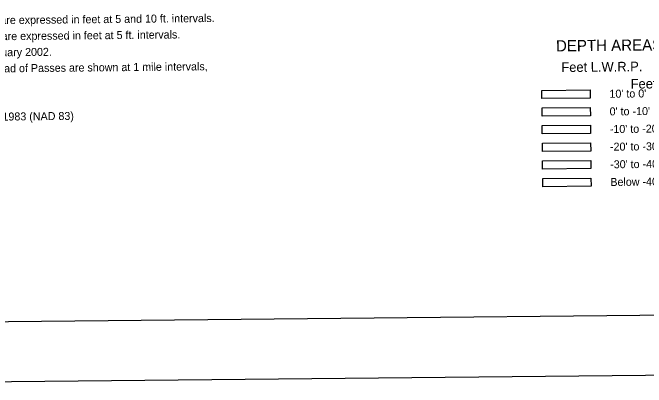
# Model space of a CAD drawing. Extents: x 3625074 to 3663148, y 511451 to 537151.
# Drawn here: x 3631795 to 3638362, y 512034 to 515919 of the extents above; entities that cross this region are included whole.
import ezdxf

# ---------------------------------------------------------------- set-up
doc = ezdxf.new("R2010")
doc.units = 0
for name, color, linetype in [('G-ANNO-NPLT', 7, 'Continuous'), ('V-ANNO-NOTE', 7, 'Continuous'), ('V-ANNO-SYMB', 7, 'Continuous'), ('V-TOPO-DPTH', 7, 'Continuous')]:
    doc.layers.add(name, color=color, linetype=linetype)

msp = doc.modelspace()

# ---------------------------------------------------------------- linework, layer by layer
at = {"layer": 'G-ANNO-NPLT'}
msp.add_lwpolyline([(3625900.3, 512034), (3662565.2, 512401.9), (3662322.6, 536567.4), (3625657.8, 536199.4)], close=True, dxfattribs=at)
at = {"layer": 'V-ANNO-SYMB'}
msp.add_lwpolyline([(3628644.1, 512686.6), (3661725.6, 513018.6), (3661495.6, 535934), (3628414.1, 535602), (3628644.1, 512686.6)], dxfattribs=at)
at = {"layer": 'V-TOPO-DPTH'}
for points in [[(3637279.4, 515113.4), (3637779.4, 515118.4), (3637780.2, 515033.4), (3637280.2, 515028.4)], [(3637281.2, 514930.4), (3637781.2, 514935.4), (3637782.1, 514850.4), (3637282.1, 514845.4)], [(3637283.1, 514747.4), (3637783, 514752.4), (3637783.9, 514667.4), (3637283.9, 514662.4)], [(3637284.9, 514564.4), (3637784.9, 514569.4), (3637785.7, 514484.4), (3637285.8, 514479.4)], [(3637286.7, 514381.4), (3637786.7, 514386.4), (3637787.6, 514301.4), (3637287.6, 514296.4)], [(3637288.6, 514198.4), (3637788.6, 514203.5), (3637789.4, 514118.5), (3637289.4, 514113.4)]]:
    msp.add_lwpolyline(points, close=True, dxfattribs=at)

# ---------------------------------------------------------------- texts
at = {"layer": 'V-ANNO-NOTE'}
for s, rotation, p in [('Contours below Low Water Reference Plane are expressed in feet at 5 and 10 ft. intervals.', 0.57502, (3629446.4, 515777.5)), ('Contours above Low Water Reference Plane are expressed in feet at 5 ft. intervals.', 0.57502, (3629448.1, 515610.8)), ('Planimetry from aerial photographs flown January 2002.', 0.57502, (3629449.8, 515444.1)), ('Distances on Mississippi River above Head of Passes are shown at 1 mile intervals,', 0.57502, (3629701.6, 515279.9)), ('Horizontal Datum ..... North American Datum 1983 (NAD 83)', 0.57499, (3629456.4, 514777.3))]:
    msp.add_text(s, height=83, rotation=rotation, dxfattribs=at).set_placement(p)
at = {"layer": 'V-TOPO-DPTH'}
for s, height, rotation, p in [('DEPTH AREAS', 116.7, 0.57503, (3637426, 515516.5)), ('Feet L.W.R.P.', 100, 0.57502, (3637481.9, 515302.9)), ('Feet L.W.R.P.', 100, 0.57502, (3638200.4, 515130.8)), ("10' to 0'", 83, 0.57502, (3637980.2, 515036.4)), ("0' to -10'", 83, 0.57502, (3637982, 514853.4)), ("-10' to -20'", 83, 0.57502, (3637983.9, 514670.4)), ("-20' to -30'", 83, 0.57502, (3637985.7, 514487.4)), ("-30' to -40'", 83, 0.57502, (3637987.5, 514304.5)), ("Below -40'", 83, 0.57502, (3637989.4, 514121.5))]:
    msp.add_text(s, height=height, rotation=rotation, dxfattribs=at).set_placement(p)

doc.saveas('drawing.dxf')
